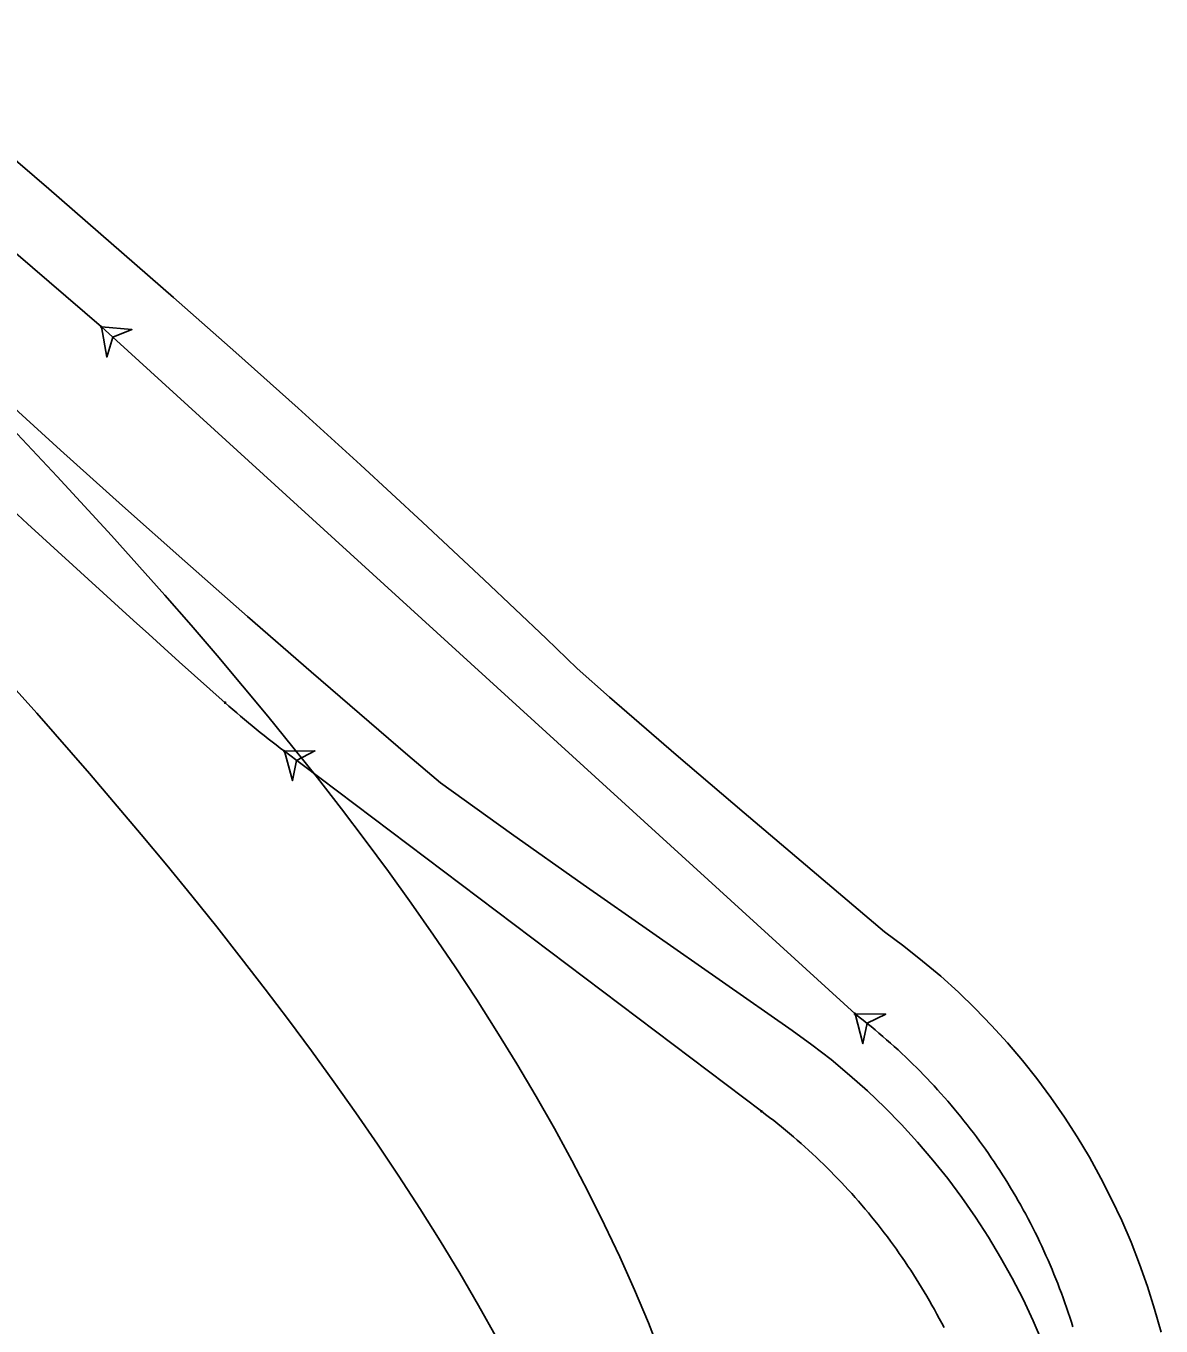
# Model space of a CAD drawing. Extents: x 973688 to 979179, y 703586 to 707602.
# Drawn here: x 974014.5 to 974088.7, y 707392.7 to 707477.7 of the extents above; entities that cross this region are included whole.
import ezdxf

# ---------------------------------------------------------------- set-up
doc = ezdxf.new("R2010")
doc.units = 0
doc.layers.add('0-NPLT', color=7, linetype='Continuous')

msp = doc.modelspace()

# ---------------------------------------------------------------- linework, layer by layer
at = {"layer": '0-NPLT'}
for p, q in [((974019.455, 707458.047), (973959.754, 707509.413)), ((974019.455, 707458.047), (973959.754, 707509.413)), ((974068.743, 707413.128), (974019.455, 707458.047)), ((974068.743, 707413.128), (974019.455, 707458.047)), ((974062.624, 707406.764), (974031.42, 707430.312)), ((974062.624, 707406.764), (974031.42, 707430.312)), ((974068.743, 707413.128), (974068.743, 707413.128)), ((974068.743, 707413.128), (974068.743, 707413.128))]:
    msp.add_line(p, q, dxfattribs=at)
for points in [[(974008.04, 707473.929), (974016.013, 707467.07), (974024.163, 707459.982), (974028.254, 707456.375), (974032.333, 707452.729), (974036.394, 707449.034), (974040.444, 707445.292), (974044.495, 707441.507), (974048.542, 707437.667), (974050.561, 707435.722), (974052.692, 707433.844), (974057.039, 707430.079), (974061.483, 707426.271), (974070.675, 707418.493), (974071.931, 707417.556), (974073.158, 707416.59), (974074.345, 707415.588), (974075.493, 707414.552), (974076.602, 707413.482), (974077.671, 707412.38), (974078.701, 707411.246), (974079.69, 707410.082), (974080.622, 707408.91), (974081.549, 707407.663), (974082.431, 707406.388), (974083.271, 707405.085), (974084.065, 707403.755), (974084.815, 707402.401), (974085.519, 707401.023), (974086.176, 707399.622), (974086.787, 707398.199), (974087.349, 707396.757), (974087.864, 707395.297), (974088.33, 707393.82), (974088.746, 707392.328)], [(974008.04, 707473.929), (974016.013, 707467.07), (974024.163, 707459.982), (974028.254, 707456.375), (974032.333, 707452.729), (974036.394, 707449.034), (974040.444, 707445.292), (974044.495, 707441.507), (974048.542, 707437.667), (974050.561, 707435.722), (974052.692, 707433.844), (974057.039, 707430.079), (974061.483, 707426.271), (974070.675, 707418.493), (974071.931, 707417.556), (974073.158, 707416.59), (974074.345, 707415.588), (974075.493, 707414.552), (974076.602, 707413.482), (974077.671, 707412.38), (974078.701, 707411.246), (974079.69, 707410.082), (974080.622, 707408.91), (974081.549, 707407.663), (974082.431, 707406.388), (974083.271, 707405.085), (974084.065, 707403.755), (974084.815, 707402.401), (974085.519, 707401.023), (974086.176, 707399.622), (974086.787, 707398.199), (974087.349, 707396.757), (974087.864, 707395.297), (974088.33, 707393.82), (974088.746, 707392.328)], [(974019.455, 707458.047), (974019.808, 707456.078), (974020.194, 707457.373), (974021.448, 707457.878), (974019.455, 707458.047)], [(974019.455, 707458.047), (974019.808, 707456.078), (974020.194, 707457.373), (974021.448, 707457.878), (974019.455, 707458.047)], [(974012.775, 707453.632), (974016.785, 707449.99), (974020.827, 707446.359), (974024.903, 707442.736), (974029.017, 707439.118), (974033.172, 707435.498), (974039.486, 707430.052), (974041.628, 707428.239), (974046.27, 707424.915), (974050.952, 707421.599), (974064.63, 707412.043), (974065.918, 707411.111), (974067.167, 707410.141), (974068.377, 707409.134), (974069.547, 707408.091), (974070.679, 707407.012), (974071.77, 707405.898), (974072.822, 707404.751), (974073.833, 707403.571), (974074.803, 707402.359), (974075.731, 707401.116), (974076.617, 707399.844), (974077.46, 707398.542), (974078.26, 707397.213), (974079.015, 707395.857), (974079.724, 707394.477), (974080.387, 707393.072), (974081.003, 707391.645)], [(974012.775, 707453.632), (974016.785, 707449.99), (974020.827, 707446.359), (974024.903, 707442.736), (974029.017, 707439.118), (974033.172, 707435.498), (974039.486, 707430.052), (974041.628, 707428.239), (974046.27, 707424.915), (974050.952, 707421.599), (974064.63, 707412.043), (974065.918, 707411.111), (974067.167, 707410.141), (974068.377, 707409.134), (974069.547, 707408.091), (974070.679, 707407.012), (974071.77, 707405.898), (974072.822, 707404.751), (974073.833, 707403.571), (974074.803, 707402.359), (974075.731, 707401.116), (974076.617, 707399.844), (974077.46, 707398.542), (974078.26, 707397.213), (974079.015, 707395.857), (974079.724, 707394.477), (974080.387, 707393.072), (974081.003, 707391.645)], [(974056.069, 707390.766), (974055.225, 707392.921), (974054.32, 707395.08), (974053.356, 707397.24), (974052.361, 707399.345), (974051.315, 707401.45), (974050.219, 707403.55), (974049.077, 707405.645), (974047.889, 707407.734), (974046.626, 707409.867), (974045.322, 707411.989), (974043.977, 707414.1), (974042.594, 707416.2), (974041.173, 707418.289), (974039.717, 707420.367), (974038.228, 707422.433), (974036.708, 707424.488), (974035.158, 707426.531), (974033.58, 707428.562), (974031.975, 707430.582), (974030.345, 707432.591), (974028.692, 707434.588), (974027.016, 707436.575), (974025.32, 707438.551), (974023.604, 707440.516), (974020.118, 707444.416), (974016.567, 707448.279), (974012.958, 707452.105)], [(974056.069, 707390.766), (974055.225, 707392.921), (974054.32, 707395.08), (974053.356, 707397.24), (974052.361, 707399.345), (974051.315, 707401.45), (974050.219, 707403.55), (974049.077, 707405.645), (974047.889, 707407.734), (974046.626, 707409.867), (974045.322, 707411.989), (974043.977, 707414.1), (974042.594, 707416.2), (974041.173, 707418.289), (974039.717, 707420.367), (974038.228, 707422.433), (974036.708, 707424.488), (974035.158, 707426.531), (974033.58, 707428.562), (974031.975, 707430.582), (974030.345, 707432.591), (974028.692, 707434.588), (974027.016, 707436.575), (974025.32, 707438.551), (974023.604, 707440.516), (974020.118, 707444.416), (974016.567, 707448.279), (974012.958, 707452.105)], [(974045.304, 707391.934), (974044.119, 707394.058), (974042.884, 707396.179), (974041.601, 707398.297), (974040.275, 707400.409), (974038.907, 707402.515), (974037.501, 707404.613), (974036.09, 707406.662), (974034.653, 707408.694), (974033.187, 707410.718), (974031.693, 707412.735), (974030.174, 707414.743), (974028.6, 707416.781), (974026.996, 707418.818), (974025.371, 707420.845), (974023.725, 707422.861), (974022.059, 707424.866), (974018.675, 707428.846), (974015.225, 707432.785), (974011.715, 707436.685)], [(974045.304, 707391.934), (974044.119, 707394.058), (974042.884, 707396.179), (974041.601, 707398.297), (974040.275, 707400.409), (974038.907, 707402.515), (974037.501, 707404.613), (974036.09, 707406.662), (974034.653, 707408.694), (974033.187, 707410.718), (974031.693, 707412.735), (974030.174, 707414.743), (974028.6, 707416.781), (974026.996, 707418.818), (974025.371, 707420.845), (974023.725, 707422.861), (974022.059, 707424.866), (974018.675, 707428.846), (974015.225, 707432.785), (974011.715, 707436.685)], [(974031.42, 707430.312), (974031.154, 707430.513), (974030.889, 707430.715), (974030.625, 707430.918), (974030.362, 707431.123), (974030.1, 707431.329), (974029.839, 707431.537), (974029.58, 707431.746), (974029.321, 707431.957), (974029.064, 707432.169), (974028.808, 707432.383), (974028.554, 707432.598), (974028.301, 707432.815), (974028.049, 707433.033), (974027.798, 707433.253), (974027.549, 707433.475)], [(974031.42, 707430.312), (974031.154, 707430.513), (974030.889, 707430.715), (974030.625, 707430.918), (974030.362, 707431.123), (974030.1, 707431.329), (974029.839, 707431.537), (974029.58, 707431.746), (974029.321, 707431.957), (974029.064, 707432.169), (974028.808, 707432.383), (974028.554, 707432.598), (974028.301, 707432.815), (974028.049, 707433.033), (974027.798, 707433.253), (974027.549, 707433.475)], [(974031.42, 707430.312), (974031.953, 707428.385), (974032.218, 707429.71), (974033.42, 707430.328), (974031.42, 707430.312)], [(974031.42, 707430.312), (974031.953, 707428.385), (974032.218, 707429.71), (974033.42, 707430.328), (974031.42, 707430.312)], [(974082.984, 707392.664), (974082.884, 707392.982), (974082.782, 707393.299), (974082.677, 707393.615), (974082.57, 707393.931), (974082.46, 707394.246), (974082.348, 707394.56), (974082.233, 707394.873), (974082.116, 707395.185), (974081.996, 707395.496), (974081.873, 707395.806), (974081.748, 707396.115), (974081.621, 707396.423), (974081.491, 707396.729), (974081.358, 707397.035), (974081.223, 707397.34), (974081.086, 707397.644), (974080.946, 707397.946), (974080.804, 707398.248), (974080.659, 707398.548), (974080.512, 707398.847), (974080.362, 707399.145), (974080.21, 707399.441), (974080.055, 707399.737), (974079.899, 707400.031), (974079.739, 707400.324), (974079.578, 707400.615), (974079.414, 707400.905), (974079.247, 707401.194), (974079.078, 707401.482), (974078.907, 707401.768), (974078.734, 707402.053), (974078.558, 707402.336), (974078.38, 707402.618), (974078.2, 707402.898), (974078.018, 707403.177), (974077.833, 707403.454), (974077.646, 707403.73), (974077.457, 707404.005), (974077.265, 707404.278), (974077.071, 707404.549), (974076.875, 707404.819), (974076.677, 707405.087), (974076.477, 707405.353), (974076.275, 707405.618), (974076.07, 707405.881), (974075.863, 707406.143), (974075.654, 707406.402), (974075.444, 707406.66), (974075.23, 707406.917), (974075.015, 707407.171), (974074.798, 707407.424), (974074.579, 707407.675), (974074.358, 707407.925), (974074.134, 707408.172), (974073.909, 707408.418), (974073.682, 707408.662), (974073.453, 707408.904), (974073.221, 707409.144), (974072.988, 707409.382), (974072.753, 707409.618), (974072.516, 707409.853), (974072.277, 707410.085), (974072.037, 707410.316), (974071.794, 707410.544), (974071.55, 707410.771), (974071.303, 707410.996), (974071.055, 707411.218), (974070.805, 707411.439), (974070.553, 707411.657), (974070.3, 707411.874), (974070.045, 707412.088), (974069.788, 707412.3), (974069.529, 707412.511), (974069.269, 707412.719), (974069.007, 707412.925), (974068.743, 707413.128)], [(974068.743, 707413.128), (974069.254, 707411.195), (974069.534, 707412.517), (974070.743, 707413.122), (974068.743, 707413.128)], [(974082.984, 707392.664), (974082.884, 707392.982), (974082.782, 707393.299), (974082.677, 707393.615), (974082.57, 707393.931), (974082.46, 707394.246), (974082.348, 707394.56), (974082.233, 707394.873), (974082.116, 707395.185), (974081.996, 707395.496), (974081.873, 707395.806), (974081.748, 707396.115), (974081.621, 707396.423), (974081.491, 707396.729), (974081.358, 707397.035), (974081.223, 707397.34), (974081.086, 707397.644), (974080.946, 707397.946), (974080.804, 707398.248), (974080.659, 707398.548), (974080.512, 707398.847), (974080.362, 707399.145), (974080.21, 707399.441), (974080.055, 707399.737), (974079.899, 707400.031), (974079.739, 707400.324), (974079.578, 707400.615), (974079.414, 707400.905), (974079.247, 707401.194), (974079.078, 707401.482), (974078.907, 707401.768), (974078.734, 707402.053), (974078.558, 707402.336), (974078.38, 707402.618), (974078.2, 707402.898), (974078.018, 707403.177), (974077.833, 707403.454), (974077.646, 707403.73), (974077.457, 707404.005), (974077.265, 707404.278), (974077.071, 707404.549), (974076.875, 707404.819), (974076.677, 707405.087), (974076.477, 707405.353), (974076.275, 707405.618), (974076.07, 707405.881), (974075.863, 707406.143), (974075.654, 707406.402), (974075.444, 707406.66), (974075.23, 707406.917), (974075.015, 707407.171), (974074.798, 707407.424), (974074.579, 707407.675), (974074.358, 707407.925), (974074.134, 707408.172), (974073.909, 707408.418), (974073.682, 707408.662), (974073.453, 707408.904), (974073.221, 707409.144), (974072.988, 707409.382), (974072.753, 707409.618), (974072.516, 707409.853), (974072.277, 707410.085), (974072.037, 707410.316), (974071.794, 707410.544), (974071.55, 707410.771), (974071.303, 707410.996), (974071.055, 707411.218), (974070.805, 707411.439), (974070.553, 707411.657), (974070.3, 707411.874), (974070.045, 707412.088), (974069.788, 707412.3), (974069.529, 707412.511), (974069.269, 707412.719), (974069.007, 707412.925), (974068.743, 707413.128)], [(974068.743, 707413.128), (974069.254, 707411.195), (974069.534, 707412.517), (974070.743, 707413.122), (974068.743, 707413.128)], [(974074.556, 707392.618), (974074.403, 707392.914), (974074.247, 707393.209), (974074.089, 707393.502), (974073.929, 707393.795), (974073.766, 707394.086), (974073.602, 707394.375), (974073.434, 707394.664), (974073.265, 707394.95), (974073.093, 707395.236), (974072.918, 707395.52), (974072.742, 707395.803), (974072.563, 707396.084), (974072.382, 707396.364), (974072.198, 707396.642), (974072.012, 707396.919), (974071.824, 707397.194), (974071.634, 707397.468), (974071.442, 707397.74), (974071.247, 707398.011), (974071.05, 707398.28), (974070.851, 707398.547), (974070.65, 707398.813), (974070.447, 707399.077), (974070.242, 707399.34), (974070.034, 707399.601), (974069.824, 707399.86), (974069.613, 707400.117), (974069.399, 707400.373), (974069.183, 707400.627), (974068.965, 707400.879), (974068.745, 707401.129), (974068.523, 707401.378), (974068.299, 707401.625), (974068.072, 707401.87), (974067.844, 707402.113), (974067.614, 707402.354), (974067.382, 707402.593), (974067.148, 707402.831), (974066.913, 707403.066), (974066.675, 707403.3), (974066.435, 707403.532), (974066.194, 707403.761), (974065.95, 707403.989), (974065.705, 707404.215), (974065.458, 707404.439), (974065.209, 707404.66), (974064.958, 707404.88), (974064.706, 707405.098), (974064.452, 707405.313), (974064.196, 707405.527), (974063.938, 707405.738), (974063.679, 707405.948), (974063.418, 707406.155), (974063.155, 707406.36), (974062.891, 707406.563), (974062.624, 707406.764)], [(974074.556, 707392.618), (974074.403, 707392.914), (974074.247, 707393.209), (974074.089, 707393.502), (974073.929, 707393.795), (974073.766, 707394.086), (974073.602, 707394.375), (974073.434, 707394.664), (974073.265, 707394.95), (974073.093, 707395.236), (974072.918, 707395.52), (974072.742, 707395.803), (974072.563, 707396.084), (974072.382, 707396.364), (974072.198, 707396.642), (974072.012, 707396.919), (974071.824, 707397.194), (974071.634, 707397.468), (974071.442, 707397.74), (974071.247, 707398.011), (974071.05, 707398.28), (974070.851, 707398.547), (974070.65, 707398.813), (974070.447, 707399.077), (974070.242, 707399.34), (974070.034, 707399.601), (974069.824, 707399.86), (974069.613, 707400.117), (974069.399, 707400.373), (974069.183, 707400.627), (974068.965, 707400.879), (974068.745, 707401.129), (974068.523, 707401.378), (974068.299, 707401.625), (974068.072, 707401.87), (974067.844, 707402.113), (974067.614, 707402.354), (974067.382, 707402.593), (974067.148, 707402.831), (974066.913, 707403.066), (974066.675, 707403.3), (974066.435, 707403.532), (974066.194, 707403.761), (974065.95, 707403.989), (974065.705, 707404.215), (974065.458, 707404.439), (974065.209, 707404.66), (974064.958, 707404.88), (974064.706, 707405.098), (974064.452, 707405.313), (974064.196, 707405.527), (974063.938, 707405.738), (974063.679, 707405.948), (974063.418, 707406.155), (974063.155, 707406.36), (974062.891, 707406.563), (974062.624, 707406.764)]]:
    msp.add_lwpolyline(points, dxfattribs=at)
for points in [[(974019.455, 707458.047), (974019.808, 707456.078), (974020.194, 707457.373), (974021.448, 707457.878)], [(974019.455, 707458.047), (974019.808, 707456.078), (974020.194, 707457.373), (974021.448, 707457.878)], [(974031.42, 707430.312), (974031.953, 707428.385), (974032.218, 707429.71), (974033.42, 707430.328)], [(974031.42, 707430.312), (974031.953, 707428.385), (974032.218, 707429.71), (974033.42, 707430.328)], [(974068.743, 707413.128), (974069.254, 707411.195), (974069.534, 707412.517), (974070.743, 707413.122)], [(974068.743, 707413.128), (974069.254, 707411.195), (974069.534, 707412.517), (974070.743, 707413.122)]]:
    msp.add_lwpolyline(points, close=True, dxfattribs=at)
for centre in [(974019.455, 707458.047), (974019.455, 707458.047), (974019.455, 707458.047), (974019.455, 707458.047), (974027.549, 707433.475), (974027.549, 707433.475), (974027.549, 707433.475), (974027.549, 707433.475), (974031.42, 707430.312), (974031.42, 707430.312), (974031.42, 707430.312), (974031.42, 707430.312), (974068.743, 707413.128), (974068.743, 707413.128), (974068.743, 707413.128), (974068.743, 707413.128), (974068.743, 707413.128), (974068.743, 707413.128), (974068.743, 707413.128), (974068.743, 707413.128), (974062.624, 707406.764), (974062.624, 707406.764), (974062.624, 707406.764), (974062.624, 707406.764)]:
    msp.add_circle(centre, 0.0417, dxfattribs=at)
msp.add_arc((974726.602, 708218.189), 1050.928, 225.963408, 228.304175, dxfattribs=at)
msp.add_arc((974726.602, 708218.189), 1050.928, 225.963408, 228.304175, dxfattribs=at)

doc.saveas('drawing.dxf')
